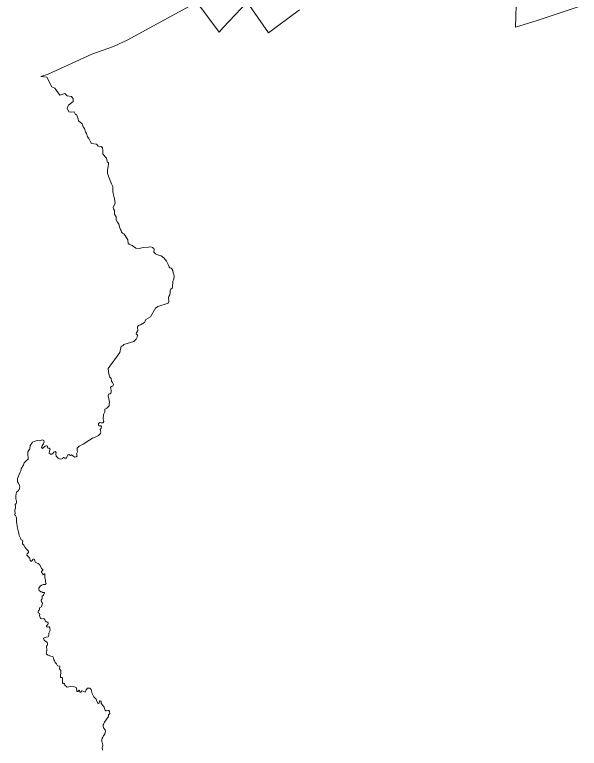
# Model space of a CAD drawing. Extents: x 369010 to 739155, y 6377141 to 6616555.
# Drawn here: x 594173 to 598780, y 6439865 to 6445855 of the extents above; entities that cross this region are included whole.
import ezdxf

# ---------------------------------------------------------------- set-up
doc = ezdxf.new("R2010")
doc.units = 0
doc.header["$LTSCALE"] = 40
doc.layers.add('1', color=7, linetype='Continuous', lineweight=13)

msp = doc.modelspace()

# ---------------------------------------------------------------- linework, layer by layer
at = {"layer": '1'}
for points in [[(598266.34, 6446022.92), (598259.72, 6445752.99), (598427.87, 6445805.12), (598780.07, 6445922.3)], [(598780.07, 6445922.3), (598427.87, 6445805.12), (598259.72, 6445752.99), (598266.34, 6446022.92)], [(596498.1, 6445893.67), (596245.37, 6445708.3), (596069.28, 6445957.88), (595874.81, 6445750.01), (595840.55, 6445713.27), (595659.16, 6445957.38), (595096.94, 6445651.04), (594979.93, 6445596.42), (594802.51, 6445531.71), (594447.34, 6445370.84), (594386.76, 6445351.64), (594435.42, 6445344.36), (594476.8, 6445266.07), (594500.3, 6445255.81), (594540.19, 6445198.88), (594581.4, 6445212.12), (594602.08, 6445191.43), (594636.01, 6445187.13), (594649.25, 6445169.42), (594649.25, 6445145.75), (594610.86, 6445117.78), (594602.08, 6445092.63), (594613.84, 6445063.17), (594637.5, 6445058.7), (594659.51, 6445063.17), (594669.94, 6445040.99), (594678.38, 6445039), (594690.63, 6445006.23), (594693.61, 6444989.68), (594722.57, 6444963.37), (594731.34, 6444939.37), (594743.92, 6444924.81), (594751.87, 6444897.5), (594758.82, 6444886.08), (594766.26, 6444858.11), (594779.34, 6444844.87), (594789.77, 6444821.37), (594798.54, 6444802.5), (594839.58, 6444798.69), (594853.65, 6444781.98), (594878.15, 6444779), (594889.07, 6444767.08), (594892.21, 6444747.38), (594891.55, 6444716.44), (594922.67, 6444684.49), (594927.96, 6444659.67), (594926.64, 6444651.39), (594938.22, 6444647.75), (594937.56, 6444630.87), (594929.78, 6444586.52), (594929.29, 6444562.19), (594940.71, 6444528.75), (594956.59, 6444487.54), (594962.88, 6444473.81), (594974.14, 6444451.13), (594972.98, 6444411.74), (594977.61, 6444397.51), (594978.11, 6444380.46), (594988.37, 6444354.98), (594993.34, 6444313.93), (594980.26, 6444290.1)], [(595350.99, 6443887.76), (595320.7, 6443903.15), (595309.78, 6443915.4), (595310.61, 6443936.91), (595307.13, 6443946.18), (595296.54, 6443954.95), (595283.46, 6443959.25), (595265.92, 6443957.1), (595222.72, 6443953.13), (595187.64, 6443946.51), (595162.65, 6443949.16), (595131.53, 6443970.67), (595113.16, 6443977.63), (595098.6, 6443986.4), (595095.29, 6444016.85), (595073.77, 6444052.1), (595063.18, 6444065.67), (595053.25, 6444070.64), (595045.97, 6444078.25), (595041.33, 6444092.15), (595035.21, 6444101.42), (595029.91, 6444115.16), (595023.13, 6444145.61), (595011.87, 6444161.67), (595002.44, 6444180.04), (595000.78, 6444205.03), (594987.87, 6444225.88), (594986.72, 6444256.5), (594980.26, 6444269.24), (594977.61, 6444280.66), (594980.26, 6444290.1), (594993.34, 6444313.93), (594988.37, 6444354.98), (594978.11, 6444380.46), (594977.61, 6444397.51), (594972.98, 6444411.74), (594974.14, 6444451.13), (594962.88, 6444473.81), (594956.59, 6444487.54), (594940.71, 6444528.75), (594929.29, 6444562.19), (594929.78, 6444586.52), (594937.56, 6444630.87), (594938.22, 6444647.75), (594926.64, 6444651.39), (594927.96, 6444659.67), (594922.67, 6444684.49), (594891.55, 6444716.44), (594892.21, 6444747.38), (594889.07, 6444767.08), (594878.15, 6444779), (594853.65, 6444781.98), (594839.58, 6444798.69), (594798.54, 6444802.5), (594789.77, 6444821.37), (594779.34, 6444844.87), (594766.26, 6444858.11), (594758.82, 6444886.08), (594751.87, 6444897.5), (594743.92, 6444924.81), (594731.34, 6444939.37), (594722.57, 6444963.37), (594693.61, 6444989.68), (594690.63, 6445006.23), (594678.38, 6445039), (594669.94, 6445040.99), (594659.51, 6445063.17), (594637.5, 6445058.7), (594613.84, 6445063.17), (594602.08, 6445092.63), (594610.86, 6445117.78), (594649.25, 6445145.75), (594649.25, 6445169.42), (594636.01, 6445187.13), (594602.08, 6445191.43), (594581.4, 6445212.12), (594540.19, 6445198.88), (594500.3, 6445255.81), (594476.8, 6445266.07), (594435.42, 6445344.36), (594386.76, 6445351.64), (594447.34, 6445370.84), (594802.51, 6445531.71), (594979.93, 6445596.42), (595096.94, 6445651.04), (595659.16, 6445957.38), (595840.55, 6445713.27), (595874.81, 6445750.01), (596069.28, 6445957.88), (596245.37, 6445708.3), (596498.1, 6445893.67)], [(594980.26, 6444290.1), (594977.61, 6444280.66), (594980.26, 6444269.24), (594986.72, 6444256.5), (594987.87, 6444225.88), (595000.78, 6444205.03), (595002.44, 6444180.04), (595011.87, 6444161.67), (595023.13, 6444145.61), (595029.91, 6444115.16), (595035.21, 6444101.42), (595041.33, 6444092.15), (595045.97, 6444078.25), (595053.25, 6444070.64), (595063.18, 6444065.67), (595073.77, 6444052.1), (595095.29, 6444016.85), (595098.6, 6443986.4), (595113.16, 6443977.63), (595131.53, 6443970.67), (595162.65, 6443949.16), (595187.64, 6443946.51), (595222.72, 6443953.13), (595265.92, 6443957.1), (595283.46, 6443959.25), (595296.54, 6443954.95), (595307.13, 6443946.18), (595310.61, 6443936.91), (595309.78, 6443915.4), (595320.7, 6443903.15), (595350.99, 6443887.76), (595368.04, 6443885.61), (595392.53, 6443866.41), (595400.81, 6443857.3), (595411.4, 6443843.73), (595424.47, 6443816.43), (595434.07, 6443795.41), (595438.87, 6443788.45), (595449.46, 6443784.98), (595455.59, 6443781.01), (595463.04, 6443767.77), (595466.02, 6443748.24), (595472.97, 6443732.51), (595473.96, 6443717.12), (595470.81, 6443698.75), (595463.86, 6443676.41), (595460.72, 6443630.56), (595456.75, 6443621.79), (595447.81, 6443613.68), (595442.51, 6443601.6), (595440.53, 6443587.04), (595439.04, 6443568.5), (595431.43, 6443555.09), (595428.61, 6443546.16), (595432.09, 6443513.72), (595425.47, 6443500.64), (595340.56, 6443472.01), (595321.86, 6443458.27), (595282.31, 6443389.09), (595242.92, 6443366.42), (595231.99, 6443340.77), (595198.56, 6443323.06), (595182.67, 6443318.09), (595174.89, 6443305.35), (595177.87, 6443274.73), (595166.95, 6443259.84), (595163.14, 6443249.9), (595174.89, 6443237.66), (595172.25, 6443220.78), (595162.98, 6443205.22), (595150.4, 6443191.32), (595145.1, 6443186.35), (595063.84, 6443163.51), (595054.74, 6443150.27), (595041.17, 6443149.11), (595031.73, 6443098.14), (594935.74, 6442966.4), (594939.22, 6442941.9), (594942.2, 6442922.04), (594946, 6442904.17), (594950.64, 6442895.4), (594959.41, 6442884.8), (594963.05, 6442863.78), (594970, 6442852.53), (594974.3, 6442846.41), (594978.44, 6442834.32), (594974.63, 6442823.24), (594960.57, 6442818.44), (594955.93, 6442812.15), (594960.24, 6442789.31), (594960.57, 6442773.42), (594958.58, 6442765.47), (594951.79, 6442759.19), (594937.73, 6442757.36), (594936.9, 6442744.12), (594942.36, 6442717.31), (594947.99, 6442691.49), (594945.01, 6442672.46), (594942.69, 6442662.53), (594933.92, 6442651.44)], [(594676.89, 6442269.46), (594686, 6442285.18), (594682.52, 6442297.93), (594683.84, 6442316.79), (594699.24, 6442330.86), (594732.17, 6442349.4), (594779.17, 6442378.86), (594808.14, 6442397.72), (594830.15, 6442405.5), (594857.79, 6442420.07), (594873.68, 6442434.14), (594875.5, 6442445.22), (594872.02, 6442456.64), (594870.86, 6442467.57), (594877.48, 6442479.15), (594882.78, 6442489.08), (594875.5, 6442497.52), (594859.94, 6442498.52), (594856.8, 6442506.3), (594857.95, 6442517.38), (594866.73, 6442525.99), (594879.8, 6442522.68), (594891.72, 6442523.67), (594895.03, 6442526.49), (594899.16, 6442534.1), (594895.85, 6442555.78), (594897.01, 6442591.86), (594907.94, 6442613.38), (594909.92, 6442634.23), (594925.48, 6442643.66), (594933.92, 6442651.44), (594942.69, 6442662.53), (594945.01, 6442672.46), (594947.99, 6442691.49), (594942.36, 6442717.31), (594936.9, 6442744.12), (594937.73, 6442757.36), (594951.79, 6442759.19), (594958.58, 6442765.47), (594960.57, 6442773.42), (594960.24, 6442789.31), (594955.93, 6442812.15), (594960.57, 6442818.44), (594974.63, 6442823.24), (594978.44, 6442834.32), (594974.3, 6442846.41), (594970, 6442852.53), (594963.05, 6442863.78), (594959.41, 6442884.8), (594950.64, 6442895.4), (594946, 6442904.17), (594942.2, 6442922.04), (594939.22, 6442941.9), (594935.74, 6442966.4), (595031.73, 6443098.14), (595041.17, 6443149.11), (595054.74, 6443150.27), (595063.84, 6443163.51), (595145.1, 6443186.35), (595150.4, 6443191.32), (595162.98, 6443205.22), (595172.25, 6443220.78), (595174.89, 6443237.66), (595163.14, 6443249.9), (595166.95, 6443259.84), (595177.87, 6443274.73), (595174.89, 6443305.35), (595182.67, 6443318.09), (595198.56, 6443323.06), (595231.99, 6443340.77), (595242.92, 6443366.42), (595282.31, 6443389.09), (595321.86, 6443458.27), (595340.56, 6443472.01), (595425.47, 6443500.64), (595432.09, 6443513.72), (595428.61, 6443546.16), (595431.43, 6443555.09), (595439.04, 6443568.5), (595440.53, 6443587.04), (595442.51, 6443601.6), (595447.81, 6443613.68), (595456.75, 6443621.79), (595460.72, 6443630.56), (595463.86, 6443676.41), (595470.81, 6443698.75), (595473.96, 6443717.12), (595472.97, 6443732.51), (595466.02, 6443748.24), (595463.04, 6443767.77), (595455.59, 6443781.01), (595449.46, 6443784.98), (595438.87, 6443788.45), (595434.07, 6443795.41), (595424.47, 6443816.43), (595411.4, 6443843.73), (595400.81, 6443857.3), (595392.53, 6443866.41), (595368.04, 6443885.61), (595350.99, 6443887.76)], [(594933.92, 6442651.44), (594925.48, 6442643.66), (594909.92, 6442634.23), (594907.94, 6442613.38), (594897.01, 6442591.86), (594895.85, 6442555.78), (594899.16, 6442534.1), (594895.03, 6442526.49), (594891.72, 6442523.67), (594879.8, 6442522.68), (594866.73, 6442525.99), (594857.95, 6442517.38), (594856.8, 6442506.3), (594859.94, 6442498.52), (594875.5, 6442497.52), (594882.78, 6442489.08), (594877.48, 6442479.15), (594870.86, 6442467.57), (594872.02, 6442456.64), (594875.5, 6442445.22), (594873.68, 6442434.14), (594857.79, 6442420.07), (594830.15, 6442405.5), (594808.14, 6442397.72), (594779.17, 6442378.86), (594732.17, 6442349.4), (594699.24, 6442330.86), (594683.84, 6442316.79), (594682.52, 6442297.93), (594686, 6442285.18), (594676.89, 6442269.46), (594682.19, 6442251.58), (594675.57, 6442244.47), (594664.15, 6442241.49), (594648.26, 6442253.24), (594636.84, 6442260.36), (594627.24, 6442256.88), (594613.67, 6442264.33), (594606.55, 6442260.85), (594597.28, 6442240.99), (594594.97, 6442234.7), (594581.56, 6442233.05), (594573.45, 6442240.5), (594569.15, 6442239.5), (594565.51, 6442230.73), (594558.39, 6442228.08), (594544.16, 6442225.77), (594528.27, 6442233.88), (594510.23, 6442249.76), (594508.08, 6442268.3), (594511.88, 6442281.04), (594503.11, 6442289.32), (594491.69, 6442283.53), (594484.74, 6442272.6), (594472, 6442264.66), (594455.28, 6442274.76), (594456.11, 6442290.15), (594463.23, 6442307.36), (594453.46, 6442316.13), (594444.36, 6442316.96), (594439.39, 6442333.67), (594432.94, 6442335.83), (594423.01, 6442332.19), (594406.46, 6442317.29), (594399.51, 6442314.15), (594391.56, 6442321.1), (594396.86, 6442335), (594407.45, 6442351.05), (594414.24, 6442366.11), (594411.75, 6442379.68), (594400.5, 6442384.98), (594378.82, 6442374.55), (594361.77, 6442377.37), (594348.37, 6442376.54), (594332.48, 6442371.24), (594317.75, 6442364.62), (594312.45, 6442355.69), (594308.31, 6442347.91), (594298.22, 6442337.98), (594297.39, 6442306.37), (594288.29, 6442299.08), (594281.17, 6442286.51), (594280.01, 6442262.34), (594282.99, 6442238.34), (594282.33, 6442226.1), (594269.92, 6442215.01), (594251.71, 6442194.82), (594245.09, 6442178.43), (594226.56, 6442145.66), (594222.91, 6442130.93), (594218.45, 6442118.69), (594197.43, 6442066.88), (594194.94, 6442053.64), (594197.1, 6442040.57), (594203.88, 6442028.82), (594212.32, 6442009.95), (594214.81, 6441998.69), (594213.65, 6441988.1), (594210.67, 6441978.17), (594201.56, 6441967.08)], [(594209.18, 6441602.97), (594206.2, 6441622.17), (594202.39, 6441640.71), (594195.94, 6441662.22), (594193.29, 6441678.28), (594190.64, 6441699.46), (594188.16, 6441713.86), (594187.5, 6441732.07), (594188.99, 6441745.97), (594185.51, 6441755.9), (594179.22, 6441765), (594175.42, 6441772.29), (594176.9, 6441784.7), (594173.1, 6441798.27), (594173.76, 6441809.69), (594176.08, 6441818.79), (594181.04, 6441825.91), (594180.71, 6441836.17), (594179.22, 6441841.13), (594176.41, 6441849.74), (594178.39, 6441854.54), (594184.52, 6441864.47), (594188.32, 6441872.58), (594186.83, 6441882.84), (594184.52, 6441893.1), (594181.37, 6441899.89), (594182.86, 6441924.22), (594184.52, 6441945.4), (594186.67, 6441954.51), (594191.97, 6441959.8), (594201.56, 6441967.08), (594210.67, 6441978.17), (594213.65, 6441988.1), (594214.81, 6441998.69), (594212.32, 6442009.95), (594203.88, 6442028.82), (594197.1, 6442040.57), (594194.94, 6442053.64), (594197.43, 6442066.88), (594218.45, 6442118.69), (594222.91, 6442130.93), (594226.56, 6442145.66), (594245.09, 6442178.43), (594251.71, 6442194.82), (594269.92, 6442215.01), (594282.33, 6442226.1), (594282.99, 6442238.34), (594280.01, 6442262.34), (594281.17, 6442286.51), (594288.29, 6442299.08), (594297.39, 6442306.37), (594298.22, 6442337.98), (594308.31, 6442347.91), (594312.45, 6442355.69), (594317.75, 6442364.62), (594332.48, 6442371.24), (594348.37, 6442376.54), (594361.77, 6442377.37), (594378.82, 6442374.55), (594400.5, 6442384.98), (594411.75, 6442379.68), (594414.24, 6442366.11), (594407.45, 6442351.05), (594396.86, 6442335), (594391.56, 6442321.1), (594399.51, 6442314.15), (594406.46, 6442317.29), (594423.01, 6442332.19), (594432.94, 6442335.83), (594439.39, 6442333.67), (594444.36, 6442316.96), (594453.46, 6442316.13), (594463.23, 6442307.36), (594456.11, 6442290.15), (594455.28, 6442274.76), (594472, 6442264.66), (594484.74, 6442272.6), (594491.69, 6442283.53), (594503.11, 6442289.32), (594511.88, 6442281.04), (594508.08, 6442268.3), (594510.23, 6442249.76), (594528.27, 6442233.88), (594544.16, 6442225.77), (594558.39, 6442228.08), (594565.51, 6442230.73), (594569.15, 6442239.5), (594573.45, 6442240.5), (594581.56, 6442233.05), (594594.97, 6442234.7), (594597.28, 6442240.99), (594606.55, 6442260.85), (594613.67, 6442264.33), (594627.24, 6442256.88), (594636.84, 6442260.36), (594648.26, 6442253.24), (594664.15, 6442241.49), (594675.57, 6442244.47), (594682.19, 6442251.58), (594676.89, 6442269.46)], [(594201.56, 6441967.08), (594191.97, 6441959.8), (594186.67, 6441954.51), (594184.52, 6441945.4), (594182.86, 6441924.22), (594181.37, 6441899.89), (594184.52, 6441893.1), (594186.83, 6441882.84), (594188.32, 6441872.58), (594184.52, 6441864.47), (594178.39, 6441854.54), (594176.41, 6441849.74), (594179.22, 6441841.13), (594180.71, 6441836.17), (594181.04, 6441825.91), (594176.08, 6441818.79), (594173.76, 6441809.69), (594173.1, 6441798.27), (594176.9, 6441784.7), (594175.42, 6441772.29), (594179.22, 6441765), (594185.51, 6441755.9), (594188.99, 6441745.97), (594187.5, 6441732.07), (594188.16, 6441713.86), (594190.64, 6441699.46), (594193.29, 6441678.28), (594195.94, 6441662.22), (594202.39, 6441640.71), (594206.2, 6441622.17), (594209.18, 6441602.97), (594216.46, 6441592.71), (594220.6, 6441580.96), (594222.42, 6441571.53), (594227.22, 6441566.73), (594235.66, 6441564.25), (594239.47, 6441558.12), (594237.31, 6441546.54), (594236.82, 6441535.61), (594243.77, 6441527.17), (594247.41, 6441523.86), (594259.82, 6441503.84), (594266.94, 6441493.74), (594285.48, 6441474.21), (594285.97, 6441463.79), (594275.38, 6441452.53), (594273.23, 6441442.1), (594285.48, 6441429.53), (594293.09, 6441420.26), (594295.57, 6441414.63), (594298.22, 6441399.57), (594304.67, 6441393.28), (594311.46, 6441393.45), (594317.42, 6441400.56), (594321.72, 6441409.33), (594327.02, 6441410.66), (594332.64, 6441409.5), (594338.11, 6441397.09), (594343.4, 6441383.52), (594364.42, 6441373.59), (594379.65, 6441361.84), (594391.73, 6441334.2), (594402.98, 6441325.59), (594402.32, 6441318.31), (594391.23, 6441309.37), (594390.57, 6441303.74), (594392.72, 6441299.94), (594396.86, 6441298.61), (594401.66, 6441284.38), (594405.8, 6441282.72), (594409.6, 6441285.87), (594412.25, 6441289.34), (594416.22, 6441290.83), (594420.03, 6441286.7), (594418.54, 6441259.06), (594422.51, 6441245.15), (594423.84, 6441236.71), (594424.83, 6441221.65), (594428.97, 6441209.9), (594423.17, 6441203.45), (594416.89, 6441202.79), (594408.94, 6441203.78), (594391.4, 6441196.5), (594381.14, 6441189.55), (594369.55, 6441172), (594370.21, 6441163.73), (594373.69, 6441154.62), (594382.63, 6441146.35), (594387.26, 6441143.54), (594394.87, 6441142.71), (594403.65, 6441138.24), (594414.24, 6441138.07), (594416.39, 6441133.61), (594409.11, 6441116.23), (594398.18, 6441106.3), (594396.03, 6441101), (594397.36, 6441092.23), (594394.87, 6441081.64), (594389.91, 6441074.35), (594391.07, 6441060.29)], [(594438.07, 6440852.91), (594432.61, 6440855.56), (594432.77, 6440862.34), (594437.24, 6440869.79), (594444.52, 6440876.41), (594446.51, 6440883.2), (594445.35, 6440890.81), (594440.88, 6440894.95), (594430.79, 6440898.59), (594422.68, 6440905.87), (594419.53, 6440916.3), (594413.74, 6440921.43), (594404.8, 6440923.75), (594390.07, 6440921.76), (594384.94, 6440925.73), (594374.35, 6440949.73), (594377.33, 6440958.83), (594375.51, 6440964.79), (594365.08, 6440971.74), (594364.42, 6440978.36), (594367.73, 6440987.13), (594373.52, 6440992.26), (594375.51, 6440997.73), (594376.01, 6441009.81), (594378.99, 6441015.1), (594386.93, 6441016.1), (594392.39, 6441020.4), (594397.69, 6441039.43), (594399.18, 6441048.54), (594397.85, 6441054.66), (594391.07, 6441060.29), (594389.91, 6441074.35), (594394.87, 6441081.64), (594397.36, 6441092.23), (594396.03, 6441101), (594398.18, 6441106.3), (594409.11, 6441116.23), (594416.39, 6441133.61), (594414.24, 6441138.07), (594403.65, 6441138.24), (594394.87, 6441142.71), (594387.26, 6441143.54), (594382.63, 6441146.35), (594373.69, 6441154.62), (594370.21, 6441163.73), (594369.55, 6441172), (594381.14, 6441189.55), (594391.4, 6441196.5), (594408.94, 6441203.78), (594416.89, 6441202.79), (594423.17, 6441203.45), (594428.97, 6441209.9), (594424.83, 6441221.65), (594423.84, 6441236.71), (594422.51, 6441245.15), (594418.54, 6441259.06), (594420.03, 6441286.7), (594416.22, 6441290.83), (594412.25, 6441289.34), (594409.6, 6441285.87), (594405.8, 6441282.72), (594401.66, 6441284.38), (594396.86, 6441298.61), (594392.72, 6441299.94), (594390.57, 6441303.74), (594391.23, 6441309.37), (594402.32, 6441318.31), (594402.98, 6441325.59), (594391.73, 6441334.2), (594379.65, 6441361.84), (594364.42, 6441373.59), (594343.4, 6441383.52), (594338.11, 6441397.09), (594332.64, 6441409.5), (594327.02, 6441410.66), (594321.72, 6441409.33), (594317.42, 6441400.56), (594311.46, 6441393.45), (594304.67, 6441393.28), (594298.22, 6441399.57), (594295.57, 6441414.63), (594293.09, 6441420.26), (594285.48, 6441429.53), (594273.23, 6441442.1), (594275.38, 6441452.53), (594285.97, 6441463.79), (594285.48, 6441474.21), (594266.94, 6441493.74), (594259.82, 6441503.84), (594247.41, 6441523.86), (594243.77, 6441527.17), (594236.82, 6441535.61), (594237.31, 6441546.54), (594239.47, 6441558.12), (594235.66, 6441564.25), (594227.22, 6441566.73), (594222.42, 6441571.53), (594220.6, 6441580.96), (594216.46, 6441592.71), (594209.18, 6441602.97)], [(594391.07, 6441060.29), (594397.85, 6441054.66), (594399.18, 6441048.54), (594397.69, 6441039.43), (594392.39, 6441020.4), (594386.93, 6441016.1), (594378.99, 6441015.1), (594376.01, 6441009.81), (594375.51, 6440997.73), (594373.52, 6440992.26), (594367.73, 6440987.13), (594364.42, 6440978.36), (594365.08, 6440971.74), (594375.51, 6440964.79), (594377.33, 6440958.83), (594374.35, 6440949.73), (594384.94, 6440925.73), (594390.07, 6440921.76), (594404.8, 6440923.75), (594413.74, 6440921.43), (594419.53, 6440916.3), (594422.68, 6440905.87), (594430.79, 6440898.59), (594440.88, 6440894.95), (594445.35, 6440890.81), (594446.51, 6440883.2), (594444.52, 6440876.41), (594437.24, 6440869.79), (594432.77, 6440862.34), (594432.61, 6440855.56), (594438.07, 6440852.91), (594448.66, 6440857.05), (594454.12, 6440855.89), (594459.42, 6440847.61), (594462.9, 6440827.75), (594452.97, 6440805.41), (594452.63, 6440791.34), (594449.66, 6440779.92), (594445.68, 6440776.12), (594431.12, 6440772.81), (594422.35, 6440768.5), (594414.24, 6440767.51), (594409.11, 6440763.37), (594413.74, 6440746.82), (594419.53, 6440741.36), (594432.28, 6440733.75), (594437.74, 6440728.78), (594441.05, 6440722.99), (594441.21, 6440713.39), (594438.4, 6440703.96), (594432.11, 6440698), (594433.27, 6440688.07), (594436.42, 6440676.48), (594436.25, 6440663.41), (594432.11, 6440651.33), (594428.8, 6440639.58), (594432.28, 6440632.46), (594446.84, 6440624.35), (594466.7, 6440616.24), (594485.07, 6440613.26), (594489.54, 6440604.99), (594492.36, 6440586.78), (594498.31, 6440578.67), (594504.6, 6440564.93), (594514.04, 6440553.68), (594521.32, 6440537.13), (594540.52, 6440535.97), (594539.86, 6440514.79), (594549.12, 6440499.56), (594547.96, 6440442.13), (594559.05, 6440443.62), (594564.35, 6440437.5), (594562.53, 6440420.45), (594562.03, 6440396.95), (594567, 6440392.64), (594573.78, 6440397.61), (594579.58, 6440393.8), (594583.38, 6440380.56), (594601.42, 6440364.01), (594628.73, 6440369.97), (594660.67, 6440366.16), (594676.56, 6440359.54), (594678.88, 6440328.92), (594688.81, 6440328.26), (594698.08, 6440338.52), (594702.38, 6440337.7), (594705.03, 6440322.64), (594714.13, 6440324.13), (594719.92, 6440333.23), (594731.51, 6440331.74), (594748.22, 6440322.64), (594757, 6440341.83), (594766.43, 6440355.07), (594786.12, 6440356.23), (594797.05, 6440344.81), (594805.16, 6440311.55), (594819.56, 6440284.9), (594839.25, 6440265.21), (594849.18, 6440236.57), (594855.97, 6440231.11)], [(594907.94, 6439983.19), (594914.39, 6440003.21), (594911.41, 6440016.45), (594899, 6440032.18), (594893.87, 6440045.91), (594895.69, 6440056.01), (594899.33, 6440064.95), (594900.49, 6440068.42), (594906.28, 6440077.19), (594938.39, 6440125.52), (594939.88, 6440139.59), (594949.31, 6440150.51), (594947.66, 6440166.4), (594942.53, 6440172.69), (594934.58, 6440174.68), (594921.84, 6440171.53), (594916.54, 6440172.03), (594911.58, 6440177.16), (594906.28, 6440188.91), (594902.97, 6440201.65), (594898.01, 6440210.42), (594891.39, 6440215.55), (594884.6, 6440225.32), (594879.8, 6440234.75), (594877.48, 6440246.67), (594875.17, 6440250.48), (594870.86, 6440251.63), (594867.55, 6440251.3), (594865.4, 6440249.32), (594862.26, 6440232.77), (594855.97, 6440231.11), (594849.18, 6440236.57), (594839.25, 6440265.21), (594819.56, 6440284.9), (594805.16, 6440311.55), (594797.05, 6440344.81), (594786.12, 6440356.23), (594766.43, 6440355.07), (594757, 6440341.83), (594748.22, 6440322.64), (594731.51, 6440331.74), (594719.92, 6440333.23), (594714.13, 6440324.13), (594705.03, 6440322.64), (594702.38, 6440337.7), (594698.08, 6440338.52), (594688.81, 6440328.26), (594678.88, 6440328.92), (594676.56, 6440359.54), (594660.67, 6440366.16), (594628.73, 6440369.97), (594601.42, 6440364.01), (594583.38, 6440380.56), (594579.58, 6440393.8), (594573.78, 6440397.61), (594567, 6440392.64), (594562.03, 6440396.95), (594562.53, 6440420.45), (594564.35, 6440437.5), (594559.05, 6440443.62), (594547.96, 6440442.13), (594549.12, 6440499.56), (594539.86, 6440514.79), (594540.52, 6440535.97), (594521.32, 6440537.13), (594514.04, 6440553.68), (594504.6, 6440564.93), (594498.31, 6440578.67), (594492.36, 6440586.78), (594489.54, 6440604.99), (594485.07, 6440613.26), (594466.7, 6440616.24), (594446.84, 6440624.35), (594432.28, 6440632.46), (594428.8, 6440639.58), (594432.11, 6440651.33), (594436.25, 6440663.41), (594436.42, 6440676.48), (594433.27, 6440688.07), (594432.11, 6440698), (594438.4, 6440703.96), (594441.21, 6440713.39), (594441.05, 6440722.99), (594437.74, 6440728.78), (594432.28, 6440733.75), (594419.53, 6440741.36), (594413.74, 6440746.82), (594409.11, 6440763.37), (594414.24, 6440767.51), (594422.35, 6440768.5), (594431.12, 6440772.81), (594445.68, 6440776.12), (594449.66, 6440779.92), (594452.63, 6440791.34), (594452.97, 6440805.41), (594462.9, 6440827.75), (594459.42, 6440847.61), (594454.12, 6440855.89), (594448.66, 6440857.05), (594438.07, 6440852.91)], [(594855.97, 6440231.11), (594862.26, 6440232.77), (594865.4, 6440249.32), (594867.55, 6440251.3), (594870.86, 6440251.63), (594875.17, 6440250.48), (594877.48, 6440246.67), (594879.8, 6440234.75), (594884.6, 6440225.32), (594891.39, 6440215.55), (594898.01, 6440210.42), (594902.97, 6440201.65), (594906.28, 6440188.91), (594911.58, 6440177.16), (594916.54, 6440172.03), (594921.84, 6440171.53), (594934.58, 6440174.68), (594942.53, 6440172.69), (594947.66, 6440166.4), (594949.31, 6440150.51), (594939.88, 6440139.59), (594938.39, 6440125.52), (594906.28, 6440077.19), (594900.49, 6440068.42), (594899.33, 6440064.95), (594895.69, 6440056.01), (594893.87, 6440045.91), (594899, 6440032.18), (594911.41, 6440016.45), (594914.39, 6440003.21), (594907.94, 6439983.19), (594896.52, 6439965.48), (594891.72, 6439957.2), (594887.25, 6439946.61), (594883.44, 6439934.69), (594884.6, 6439918.31), (594890.56, 6439906.23), (594893.37, 6439885.04), (594888.24, 6439869.82), (594889.23, 6439850.29)], [(594889.23, 6439850.29), (594888.24, 6439869.82), (594893.37, 6439885.04), (594890.56, 6439906.23), (594884.6, 6439918.31), (594883.44, 6439934.69), (594887.25, 6439946.61), (594891.72, 6439957.2), (594896.52, 6439965.48), (594907.94, 6439983.19)]]:
    msp.add_lwpolyline(points, dxfattribs=at)

doc.saveas('drawing.dxf')
